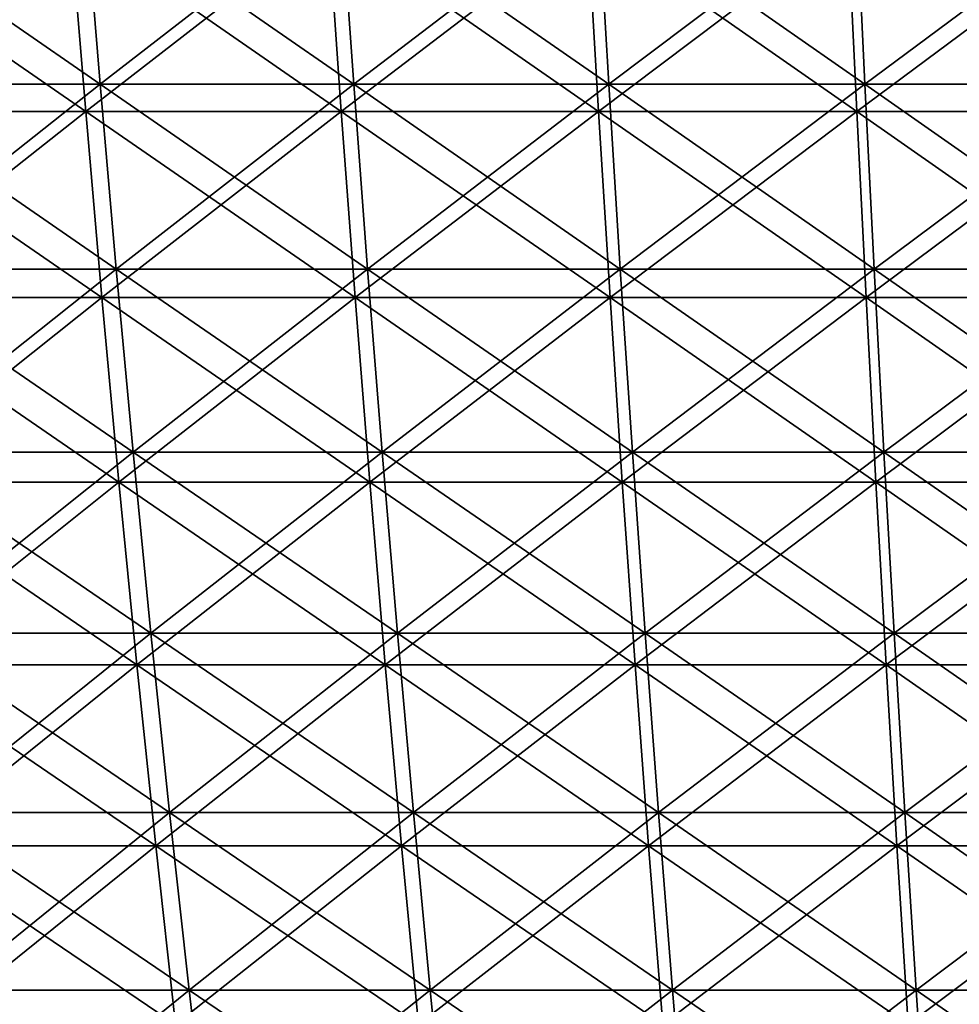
# Model space of a CAD drawing. Header units: millimetres. Extents: x -250 to 250, y -45 to 4150.
# Tile 527 of 656: x -52 to -26, y 4034 to 4061. Entities that reach past the tile are written whole.
import ezdxf

# ---------------------------------------------------------------- set-up
doc = ezdxf.new("R2010")
doc.units = ezdxf.units.MM
doc.header["$LTSCALE"] = 81.481481
for name, color, linetype in [('19', 7, 'CONTINUOUS'), ('20', 7, 'CONTINUOUS'), ('21', 7, 'CONTINUOUS'), ('22', 7, 'CONTINUOUS')]:
    doc.layers.add(name, color=color, linetype=linetype)

msp = doc.modelspace()

# ---------------------------------------------------------------- linework, layer by layer
at = {"layer": '19', "color": 7, "linetype": 'CONTINUOUS'}
for points in [[(-50.178, 4063.471, -229.118), (-56.729, 4058.312, -225.555), (-57.209, 4063.471, -227.464), (-50.178, 4063.471, -229.118)], [(-49.756, 4058.312, -227.195), (-56.729, 4058.312, -225.555), (-50.178, 4063.471, -229.118), (-49.756, 4058.312, -227.195)], [(-43.098, 4063.471, -230.554), (-49.756, 4058.312, -227.195), (-50.178, 4063.471, -229.118), (-43.098, 4063.471, -230.554)], [(-42.736, 4058.312, -228.619), (-49.756, 4058.312, -227.195), (-43.098, 4063.471, -230.554), (-42.736, 4058.312, -228.619)], [(-35.978, 4063.471, -231.772), (-42.736, 4058.312, -228.619), (-43.098, 4063.471, -230.554), (-35.978, 4063.471, -231.772)], [(-35.676, 4058.312, -229.827), (-42.736, 4058.312, -228.619), (-35.978, 4063.471, -231.772), (-35.676, 4058.312, -229.827)], [(-28.823, 4063.471, -232.77), (-35.676, 4058.312, -229.827), (-35.978, 4063.471, -231.772), (-28.823, 4063.471, -232.77)], [(-28.581, 4058.312, -230.817), (-35.676, 4058.312, -229.827), (-28.823, 4063.471, -232.77), (-28.581, 4058.312, -230.817)], [(-21.641, 4063.471, -233.548), (-28.581, 4058.312, -230.817), (-28.823, 4063.471, -232.77), (-21.641, 4063.471, -233.548)], [(-21.46, 4058.312, -231.587), (-28.581, 4058.312, -230.817), (-21.641, 4063.471, -233.548), (-21.46, 4058.312, -231.587)], [(-49.756, 4058.312, -227.195), (-56.221, 4053.197, -223.536), (-56.729, 4058.312, -225.555), (-49.756, 4058.312, -227.195)], [(-49.311, 4053.197, -225.161), (-56.221, 4053.197, -223.536), (-49.756, 4058.312, -227.195), (-49.311, 4053.197, -225.161)], [(-42.736, 4058.312, -228.619), (-49.311, 4053.197, -225.161), (-49.756, 4058.312, -227.195), (-42.736, 4058.312, -228.619)], [(-42.354, 4053.197, -226.573), (-49.311, 4053.197, -225.161), (-42.736, 4058.312, -228.619), (-42.354, 4053.197, -226.573)], [(-35.676, 4058.312, -229.827), (-42.354, 4053.197, -226.573), (-42.736, 4058.312, -228.619), (-35.676, 4058.312, -229.827)], [(-35.356, 4053.197, -227.77), (-42.354, 4053.197, -226.573), (-35.676, 4058.312, -229.827), (-35.356, 4053.197, -227.77)], [(-28.581, 4058.312, -230.817), (-35.356, 4053.197, -227.77), (-35.676, 4058.312, -229.827), (-28.581, 4058.312, -230.817)], [(-28.325, 4053.197, -228.75), (-35.356, 4053.197, -227.77), (-28.581, 4058.312, -230.817), (-28.325, 4053.197, -228.75)], [(-21.46, 4058.312, -231.587), (-28.325, 4053.197, -228.75), (-28.581, 4058.312, -230.817), (-21.46, 4058.312, -231.587)], [(-21.268, 4053.197, -229.514), (-28.325, 4053.197, -228.75), (-21.46, 4058.312, -231.587), (-21.268, 4053.197, -229.514)], [(-49.311, 4053.197, -225.161), (-55.686, 4048.129, -221.408), (-56.221, 4053.197, -223.536), (-49.311, 4053.197, -225.161)], [(-48.842, 4048.129, -223.017), (-55.686, 4048.129, -221.408), (-49.311, 4053.197, -225.161), (-48.842, 4048.129, -223.017)], [(-42.354, 4053.197, -226.573), (-48.842, 4048.129, -223.017), (-49.311, 4053.197, -225.161), (-42.354, 4053.197, -226.573)], [(-41.951, 4048.129, -224.416), (-48.842, 4048.129, -223.017), (-42.354, 4053.197, -226.573), (-41.951, 4048.129, -224.416)], [(-35.356, 4053.197, -227.77), (-41.951, 4048.129, -224.416), (-42.354, 4053.197, -226.573), (-35.356, 4053.197, -227.77)], [(-35.02, 4048.129, -225.601), (-41.951, 4048.129, -224.416), (-35.356, 4053.197, -227.77), (-35.02, 4048.129, -225.601)], [(-28.325, 4053.197, -228.75), (-35.02, 4048.129, -225.601), (-35.356, 4053.197, -227.77), (-28.325, 4053.197, -228.75)], [(-28.056, 4048.129, -226.573), (-35.02, 4048.129, -225.601), (-28.325, 4053.197, -228.75), (-28.056, 4048.129, -226.573)], [(-21.268, 4053.197, -229.514), (-28.056, 4048.129, -226.573), (-28.325, 4053.197, -228.75), (-21.268, 4053.197, -229.514)], [(-21.065, 4048.129, -227.329), (-28.056, 4048.129, -226.573), (-21.268, 4053.197, -229.514), (-21.065, 4048.129, -227.329)], [(-48.842, 4048.129, -223.017), (-55.124, 4043.111, -219.171), (-55.686, 4048.129, -221.408), (-48.842, 4048.129, -223.017)], [(-48.348, 4043.111, -220.765), (-55.124, 4043.111, -219.171), (-48.842, 4048.129, -223.017), (-48.348, 4043.111, -220.765)], [(-41.951, 4048.129, -224.416), (-48.348, 4043.111, -220.765), (-48.842, 4048.129, -223.017), (-41.951, 4048.129, -224.416)], [(-41.527, 4043.111, -222.149), (-48.348, 4043.111, -220.765), (-41.951, 4048.129, -224.416), (-41.527, 4043.111, -222.149)], [(-35.02, 4048.129, -225.601), (-41.527, 4043.111, -222.149), (-41.951, 4048.129, -224.416), (-35.02, 4048.129, -225.601)], [(-34.666, 4043.111, -223.323), (-41.527, 4043.111, -222.149), (-35.02, 4048.129, -225.601), (-34.666, 4043.111, -223.323)], [(-28.056, 4048.129, -226.573), (-34.666, 4043.111, -223.323), (-35.02, 4048.129, -225.601), (-28.056, 4048.129, -226.573)], [(-27.772, 4043.111, -224.284), (-34.666, 4043.111, -223.323), (-28.056, 4048.129, -226.573), (-27.772, 4043.111, -224.284)], [(-21.065, 4048.129, -227.329), (-27.772, 4043.111, -224.284), (-28.056, 4048.129, -226.573), (-21.065, 4048.129, -227.329)], [(-20.852, 4043.111, -225.033), (-27.772, 4043.111, -224.284), (-21.065, 4048.129, -227.329), (-20.852, 4043.111, -225.033)], [(-48.348, 4043.111, -220.765), (-54.534, 4038.145, -216.828), (-55.124, 4043.111, -219.171), (-48.348, 4043.111, -220.765)], [(-47.831, 4038.145, -218.405), (-54.534, 4038.145, -216.828), (-48.348, 4043.111, -220.765), (-47.831, 4038.145, -218.405)], [(-41.527, 4043.111, -222.149), (-47.831, 4038.145, -218.405), (-48.348, 4043.111, -220.765), (-41.527, 4043.111, -222.149)], [(-41.083, 4038.145, -219.774), (-47.831, 4038.145, -218.405), (-41.527, 4043.111, -222.149), (-41.083, 4038.145, -219.774)], [(-34.666, 4043.111, -223.323), (-41.083, 4038.145, -219.774), (-41.527, 4043.111, -222.149), (-34.666, 4043.111, -223.323)], [(-34.295, 4038.145, -220.935), (-41.083, 4038.145, -219.774), (-34.666, 4043.111, -223.323), (-34.295, 4038.145, -220.935)], [(-27.772, 4043.111, -224.284), (-34.295, 4038.145, -220.935), (-34.666, 4043.111, -223.323), (-27.772, 4043.111, -224.284)], [(-27.475, 4038.145, -221.886), (-34.295, 4038.145, -220.935), (-27.772, 4043.111, -224.284), (-27.475, 4038.145, -221.886)], [(-20.852, 4043.111, -225.033), (-27.475, 4038.145, -221.886), (-27.772, 4043.111, -224.284), (-20.852, 4043.111, -225.033)], [(-20.629, 4038.145, -222.627), (-27.475, 4038.145, -221.886), (-20.852, 4043.111, -225.033), (-20.629, 4038.145, -222.627)], [(-47.831, 4038.145, -218.405), (-53.918, 4033.233, -214.379), (-54.534, 4038.145, -216.828), (-47.831, 4038.145, -218.405)], [(-47.291, 4033.233, -215.938), (-53.918, 4033.233, -214.379), (-47.831, 4038.145, -218.405), (-47.291, 4033.233, -215.938)], [(-41.083, 4038.145, -219.774), (-47.291, 4033.233, -215.938), (-47.831, 4038.145, -218.405), (-41.083, 4038.145, -219.774)], [(-40.619, 4033.233, -217.292), (-47.291, 4033.233, -215.938), (-41.083, 4038.145, -219.774), (-40.619, 4033.233, -217.292)], [(-34.295, 4038.145, -220.935), (-40.619, 4033.233, -217.292), (-41.083, 4038.145, -219.774), (-34.295, 4038.145, -220.935)], [(-33.908, 4033.233, -218.439), (-40.619, 4033.233, -217.292), (-34.295, 4038.145, -220.935), (-33.908, 4033.233, -218.439)], [(-27.475, 4038.145, -221.886), (-33.908, 4033.233, -218.439), (-34.295, 4038.145, -220.935), (-27.475, 4038.145, -221.886)], [(-27.165, 4033.233, -219.38), (-33.908, 4033.233, -218.439), (-27.475, 4038.145, -221.886), (-27.165, 4033.233, -219.38)], [(-20.629, 4038.145, -222.627), (-27.165, 4033.233, -219.38), (-27.475, 4038.145, -221.886), (-20.629, 4038.145, -222.627)], [(-20.396, 4033.233, -220.113), (-27.165, 4033.233, -219.38), (-20.629, 4038.145, -222.627), (-20.396, 4033.233, -220.113)]]:
    msp.add_3dface(points, dxfattribs=at)
at = {"layer": '20', "color": 7, "linetype": 'CONTINUOUS'}
for points in [[(-56.729, 4058.312, 225.555), (-49.756, 4058.312, 227.195), (-57.209, 4063.471, 227.464), (-56.729, 4058.312, 225.555)], [(-57.209, 4063.471, 227.464), (-49.756, 4058.312, 227.195), (-50.178, 4063.471, 229.118), (-57.209, 4063.471, 227.464)], [(-49.756, 4058.312, 227.195), (-42.736, 4058.312, 228.619), (-50.178, 4063.471, 229.118), (-49.756, 4058.312, 227.195)], [(-50.178, 4063.471, 229.118), (-42.736, 4058.312, 228.619), (-43.098, 4063.471, 230.554), (-50.178, 4063.471, 229.118)], [(-42.736, 4058.312, 228.619), (-35.676, 4058.312, 229.827), (-43.098, 4063.471, 230.554), (-42.736, 4058.312, 228.619)], [(-43.098, 4063.471, 230.554), (-35.676, 4058.312, 229.827), (-35.978, 4063.471, 231.772), (-43.098, 4063.471, 230.554)], [(-35.676, 4058.312, 229.827), (-28.581, 4058.312, 230.817), (-35.978, 4063.471, 231.772), (-35.676, 4058.312, 229.827)], [(-35.978, 4063.471, 231.772), (-28.581, 4058.312, 230.817), (-28.823, 4063.471, 232.77), (-35.978, 4063.471, 231.772)], [(-28.581, 4058.312, 230.817), (-21.46, 4058.312, 231.587), (-28.823, 4063.471, 232.77), (-28.581, 4058.312, 230.817)], [(-28.823, 4063.471, 232.77), (-21.46, 4058.312, 231.587), (-21.641, 4063.471, 233.548), (-28.823, 4063.471, 232.77)], [(-56.221, 4053.197, 223.536), (-49.311, 4053.197, 225.161), (-56.729, 4058.312, 225.555), (-56.221, 4053.197, 223.536)], [(-56.729, 4058.312, 225.555), (-49.311, 4053.197, 225.161), (-49.756, 4058.312, 227.195), (-56.729, 4058.312, 225.555)], [(-49.311, 4053.197, 225.161), (-42.354, 4053.197, 226.573), (-49.756, 4058.312, 227.195), (-49.311, 4053.197, 225.161)], [(-49.756, 4058.312, 227.195), (-42.354, 4053.197, 226.573), (-42.736, 4058.312, 228.619), (-49.756, 4058.312, 227.195)], [(-42.354, 4053.197, 226.573), (-35.356, 4053.197, 227.77), (-42.736, 4058.312, 228.619), (-42.354, 4053.197, 226.573)], [(-42.736, 4058.312, 228.619), (-35.356, 4053.197, 227.77), (-35.676, 4058.312, 229.827), (-42.736, 4058.312, 228.619)], [(-35.356, 4053.197, 227.77), (-28.325, 4053.197, 228.75), (-35.676, 4058.312, 229.827), (-35.356, 4053.197, 227.77)], [(-35.676, 4058.312, 229.827), (-28.325, 4053.197, 228.75), (-28.581, 4058.312, 230.817), (-35.676, 4058.312, 229.827)], [(-28.325, 4053.197, 228.75), (-21.268, 4053.197, 229.514), (-28.581, 4058.312, 230.817), (-28.325, 4053.197, 228.75)], [(-28.581, 4058.312, 230.817), (-21.268, 4053.197, 229.514), (-21.46, 4058.312, 231.587), (-28.581, 4058.312, 230.817)], [(-55.686, 4048.129, 221.408), (-48.842, 4048.129, 223.017), (-56.221, 4053.197, 223.536), (-55.686, 4048.129, 221.408)], [(-56.221, 4053.197, 223.536), (-48.842, 4048.129, 223.017), (-49.311, 4053.197, 225.161), (-56.221, 4053.197, 223.536)], [(-48.842, 4048.129, 223.017), (-41.951, 4048.129, 224.416), (-49.311, 4053.197, 225.161), (-48.842, 4048.129, 223.017)], [(-49.311, 4053.197, 225.161), (-41.951, 4048.129, 224.416), (-42.354, 4053.197, 226.573), (-49.311, 4053.197, 225.161)], [(-41.951, 4048.129, 224.416), (-35.02, 4048.129, 225.601), (-42.354, 4053.197, 226.573), (-41.951, 4048.129, 224.416)], [(-42.354, 4053.197, 226.573), (-35.02, 4048.129, 225.601), (-35.356, 4053.197, 227.77), (-42.354, 4053.197, 226.573)], [(-35.02, 4048.129, 225.601), (-28.056, 4048.129, 226.573), (-35.356, 4053.197, 227.77), (-35.02, 4048.129, 225.601)], [(-35.356, 4053.197, 227.77), (-28.056, 4048.129, 226.573), (-28.325, 4053.197, 228.75), (-35.356, 4053.197, 227.77)], [(-28.056, 4048.129, 226.573), (-21.065, 4048.129, 227.329), (-28.325, 4053.197, 228.75), (-28.056, 4048.129, 226.573)], [(-28.325, 4053.197, 228.75), (-21.065, 4048.129, 227.329), (-21.268, 4053.197, 229.514), (-28.325, 4053.197, 228.75)], [(-55.124, 4043.111, 219.171), (-48.348, 4043.111, 220.765), (-55.686, 4048.129, 221.408), (-55.124, 4043.111, 219.171)], [(-55.686, 4048.129, 221.408), (-48.348, 4043.111, 220.765), (-48.842, 4048.129, 223.017), (-55.686, 4048.129, 221.408)], [(-48.348, 4043.111, 220.765), (-41.527, 4043.111, 222.149), (-48.842, 4048.129, 223.017), (-48.348, 4043.111, 220.765)], [(-48.842, 4048.129, 223.017), (-41.527, 4043.111, 222.149), (-41.951, 4048.129, 224.416), (-48.842, 4048.129, 223.017)], [(-41.527, 4043.111, 222.149), (-34.666, 4043.111, 223.323), (-41.951, 4048.129, 224.416), (-41.527, 4043.111, 222.149)], [(-41.951, 4048.129, 224.416), (-34.666, 4043.111, 223.323), (-35.02, 4048.129, 225.601), (-41.951, 4048.129, 224.416)], [(-34.666, 4043.111, 223.323), (-27.772, 4043.111, 224.284), (-35.02, 4048.129, 225.601), (-34.666, 4043.111, 223.323)], [(-35.02, 4048.129, 225.601), (-27.772, 4043.111, 224.284), (-28.056, 4048.129, 226.573), (-35.02, 4048.129, 225.601)], [(-27.772, 4043.111, 224.284), (-20.852, 4043.111, 225.033), (-28.056, 4048.129, 226.573), (-27.772, 4043.111, 224.284)], [(-28.056, 4048.129, 226.573), (-20.852, 4043.111, 225.033), (-21.065, 4048.129, 227.329), (-28.056, 4048.129, 226.573)], [(-54.534, 4038.145, 216.828), (-47.831, 4038.145, 218.405), (-55.124, 4043.111, 219.171), (-54.534, 4038.145, 216.828)], [(-55.124, 4043.111, 219.171), (-47.831, 4038.145, 218.405), (-48.348, 4043.111, 220.765), (-55.124, 4043.111, 219.171)], [(-47.831, 4038.145, 218.405), (-41.083, 4038.145, 219.774), (-48.348, 4043.111, 220.765), (-47.831, 4038.145, 218.405)], [(-48.348, 4043.111, 220.765), (-41.083, 4038.145, 219.774), (-41.527, 4043.111, 222.149), (-48.348, 4043.111, 220.765)], [(-41.083, 4038.145, 219.774), (-34.295, 4038.145, 220.935), (-41.527, 4043.111, 222.149), (-41.083, 4038.145, 219.774)], [(-41.527, 4043.111, 222.149), (-34.295, 4038.145, 220.935), (-34.666, 4043.111, 223.323), (-41.527, 4043.111, 222.149)], [(-34.295, 4038.145, 220.935), (-27.475, 4038.145, 221.886), (-34.666, 4043.111, 223.323), (-34.295, 4038.145, 220.935)], [(-34.666, 4043.111, 223.323), (-27.475, 4038.145, 221.886), (-27.772, 4043.111, 224.284), (-34.666, 4043.111, 223.323)], [(-27.475, 4038.145, 221.886), (-20.629, 4038.145, 222.627), (-27.772, 4043.111, 224.284), (-27.475, 4038.145, 221.886)], [(-27.772, 4043.111, 224.284), (-20.629, 4038.145, 222.627), (-20.852, 4043.111, 225.033), (-27.772, 4043.111, 224.284)], [(-53.918, 4033.233, 214.379), (-47.291, 4033.233, 215.938), (-54.534, 4038.145, 216.828), (-53.918, 4033.233, 214.379)], [(-54.534, 4038.145, 216.828), (-47.291, 4033.233, 215.938), (-47.831, 4038.145, 218.405), (-54.534, 4038.145, 216.828)], [(-47.291, 4033.233, 215.938), (-40.619, 4033.233, 217.292), (-47.831, 4038.145, 218.405), (-47.291, 4033.233, 215.938)], [(-47.831, 4038.145, 218.405), (-40.619, 4033.233, 217.292), (-41.083, 4038.145, 219.774), (-47.831, 4038.145, 218.405)], [(-40.619, 4033.233, 217.292), (-33.908, 4033.233, 218.439), (-41.083, 4038.145, 219.774), (-40.619, 4033.233, 217.292)], [(-41.083, 4038.145, 219.774), (-33.908, 4033.233, 218.439), (-34.295, 4038.145, 220.935), (-41.083, 4038.145, 219.774)], [(-33.908, 4033.233, 218.439), (-27.165, 4033.233, 219.38), (-34.295, 4038.145, 220.935), (-33.908, 4033.233, 218.439)], [(-34.295, 4038.145, 220.935), (-27.165, 4033.233, 219.38), (-27.475, 4038.145, 221.886), (-34.295, 4038.145, 220.935)], [(-27.165, 4033.233, 219.38), (-20.396, 4033.233, 220.113), (-27.475, 4038.145, 221.886), (-27.165, 4033.233, 219.38)], [(-27.475, 4038.145, 221.886), (-20.396, 4033.233, 220.113), (-20.629, 4038.145, 222.627), (-27.475, 4038.145, 221.886)]]:
    msp.add_3dface(points, dxfattribs=at)
at = {"layer": '21', "color": 7, "linetype": 'CONTINUOUS'}
for points in [[(-49.777, 4064.175, 227.289), (-56.277, 4059.057, 223.755), (-56.753, 4064.175, 225.648), (-49.777, 4064.175, 227.289)], [(-49.359, 4059.057, 225.382), (-56.277, 4059.057, 223.755), (-49.777, 4064.175, 227.289), (-49.359, 4059.057, 225.382)], [(-42.754, 4064.175, 228.714), (-49.359, 4059.057, 225.382), (-49.777, 4064.175, 227.289), (-42.754, 4064.175, 228.714)], [(-42.395, 4059.057, 226.795), (-49.359, 4059.057, 225.382), (-42.754, 4064.175, 228.714), (-42.395, 4059.057, 226.795)], [(-35.691, 4064.175, 229.922), (-42.395, 4059.057, 226.795), (-42.754, 4064.175, 228.714), (-35.691, 4064.175, 229.922)], [(-35.391, 4059.057, 227.993), (-42.395, 4059.057, 226.795), (-35.691, 4064.175, 229.922), (-35.391, 4059.057, 227.993)], [(-28.593, 4064.175, 230.912), (-35.391, 4059.057, 227.993), (-35.691, 4064.175, 229.922), (-28.593, 4064.175, 230.912)], [(-28.353, 4059.057, 228.975), (-35.391, 4059.057, 227.993), (-28.593, 4064.175, 230.912), (-28.353, 4059.057, 228.975)], [(-21.469, 4064.175, 231.683), (-28.353, 4059.057, 228.975), (-28.593, 4064.175, 230.912), (-21.469, 4064.175, 231.683)], [(-21.288, 4059.057, 229.739), (-28.353, 4059.057, 228.975), (-21.469, 4064.175, 231.683), (-21.288, 4059.057, 229.739)], [(-49.359, 4059.057, 225.382), (-55.773, 4053.983, 221.752), (-56.277, 4059.057, 223.755), (-49.359, 4059.057, 225.382)], [(-48.918, 4053.983, 223.365), (-55.773, 4053.983, 221.752), (-49.359, 4059.057, 225.382), (-48.918, 4053.983, 223.365)], [(-42.395, 4059.057, 226.795), (-48.918, 4053.983, 223.365), (-49.359, 4059.057, 225.382), (-42.395, 4059.057, 226.795)], [(-42.016, 4053.983, 224.765), (-48.918, 4053.983, 223.365), (-42.395, 4059.057, 226.795), (-42.016, 4053.983, 224.765)], [(-35.391, 4059.057, 227.993), (-42.016, 4053.983, 224.765), (-42.395, 4059.057, 226.795), (-35.391, 4059.057, 227.993)], [(-35.074, 4053.983, 225.953), (-42.016, 4053.983, 224.765), (-35.391, 4059.057, 227.993), (-35.074, 4053.983, 225.953)], [(-28.353, 4059.057, 228.975), (-35.074, 4053.983, 225.953), (-35.391, 4059.057, 227.993), (-28.353, 4059.057, 228.975)], [(-28.099, 4053.983, 226.926), (-35.074, 4053.983, 225.953), (-28.353, 4059.057, 228.975), (-28.099, 4053.983, 226.926)], [(-21.288, 4059.057, 229.739), (-28.099, 4053.983, 226.926), (-28.353, 4059.057, 228.975), (-21.288, 4059.057, 229.739)], [(-21.098, 4053.983, 227.683), (-28.099, 4053.983, 226.926), (-21.288, 4059.057, 229.739), (-21.098, 4053.983, 227.683)], [(-48.918, 4053.983, 223.365), (-55.242, 4048.957, 219.642), (-55.773, 4053.983, 221.752), (-48.918, 4053.983, 223.365)], [(-48.452, 4048.957, 221.239), (-55.242, 4048.957, 219.642), (-48.918, 4053.983, 223.365), (-48.452, 4048.957, 221.239)], [(-42.016, 4053.983, 224.765), (-48.452, 4048.957, 221.239), (-48.918, 4053.983, 223.365), (-42.016, 4053.983, 224.765)], [(-41.616, 4048.957, 222.626), (-48.452, 4048.957, 221.239), (-42.016, 4053.983, 224.765), (-41.616, 4048.957, 222.626)], [(-35.074, 4053.983, 225.953), (-41.616, 4048.957, 222.626), (-42.016, 4053.983, 224.765), (-35.074, 4053.983, 225.953)], [(-34.74, 4048.957, 223.802), (-41.616, 4048.957, 222.626), (-35.074, 4053.983, 225.953), (-34.74, 4048.957, 223.802)], [(-28.099, 4053.983, 226.926), (-34.74, 4048.957, 223.802), (-35.074, 4053.983, 225.953), (-28.099, 4053.983, 226.926)], [(-27.832, 4048.957, 224.766), (-34.74, 4048.957, 223.802), (-28.099, 4053.983, 226.926), (-27.832, 4048.957, 224.766)], [(-21.098, 4053.983, 227.683), (-27.832, 4048.957, 224.766), (-28.099, 4053.983, 226.926), (-21.098, 4053.983, 227.683)], [(-20.897, 4048.957, 225.516), (-27.832, 4048.957, 224.766), (-21.098, 4053.983, 227.683), (-20.897, 4048.957, 225.516)], [(-48.452, 4048.957, 221.239), (-54.684, 4043.979, 217.424), (-55.242, 4048.957, 219.642), (-48.452, 4048.957, 221.239)], [(-47.963, 4043.979, 219.005), (-54.684, 4043.979, 217.424), (-48.452, 4048.957, 221.239), (-47.963, 4043.979, 219.005)], [(-41.616, 4048.957, 222.626), (-47.963, 4043.979, 219.005), (-48.452, 4048.957, 221.239), (-41.616, 4048.957, 222.626)], [(-41.196, 4043.979, 220.378), (-47.963, 4043.979, 219.005), (-41.616, 4048.957, 222.626), (-41.196, 4043.979, 220.378)], [(-34.74, 4048.957, 223.802), (-41.196, 4043.979, 220.378), (-41.616, 4048.957, 222.626), (-34.74, 4048.957, 223.802)], [(-34.39, 4043.979, 221.542), (-41.196, 4043.979, 220.378), (-34.74, 4048.957, 223.802), (-34.39, 4043.979, 221.542)], [(-27.832, 4048.957, 224.766), (-34.39, 4043.979, 221.542), (-34.74, 4048.957, 223.802), (-27.832, 4048.957, 224.766)], [(-27.551, 4043.979, 222.496), (-34.39, 4043.979, 221.542), (-27.832, 4048.957, 224.766), (-27.551, 4043.979, 222.496)], [(-20.897, 4048.957, 225.516), (-27.551, 4043.979, 222.496), (-27.832, 4048.957, 224.766), (-20.897, 4048.957, 225.516)], [(-20.686, 4043.979, 223.239), (-27.551, 4043.979, 222.496), (-20.897, 4048.957, 225.516), (-20.686, 4043.979, 223.239)], [(-47.963, 4043.979, 219.005), (-54.1, 4039.054, 215.1), (-54.684, 4043.979, 217.424), (-47.963, 4043.979, 219.005)], [(-47.45, 4039.054, 216.664), (-54.1, 4039.054, 215.1), (-47.963, 4043.979, 219.005), (-47.45, 4039.054, 216.664)], [(-41.196, 4043.979, 220.378), (-47.45, 4039.054, 216.664), (-47.963, 4043.979, 219.005), (-41.196, 4043.979, 220.378)], [(-40.755, 4039.054, 218.023), (-47.45, 4039.054, 216.664), (-41.196, 4043.979, 220.378), (-40.755, 4039.054, 218.023)], [(-34.39, 4043.979, 221.542), (-40.755, 4039.054, 218.023), (-41.196, 4043.979, 220.378), (-34.39, 4043.979, 221.542)], [(-34.022, 4039.054, 219.174), (-40.755, 4039.054, 218.023), (-34.39, 4043.979, 221.542), (-34.022, 4039.054, 219.174)], [(-27.551, 4043.979, 222.496), (-34.022, 4039.054, 219.174), (-34.39, 4043.979, 221.542), (-27.551, 4043.979, 222.496)], [(-27.257, 4039.054, 220.118), (-34.022, 4039.054, 219.174), (-27.551, 4043.979, 222.496), (-27.257, 4039.054, 220.118)], [(-20.686, 4043.979, 223.239), (-27.257, 4039.054, 220.118), (-27.551, 4043.979, 222.496), (-20.686, 4043.979, 223.239)], [(-20.465, 4039.054, 220.853), (-27.257, 4039.054, 220.118), (-20.686, 4043.979, 223.239), (-20.465, 4039.054, 220.853)], [(-47.45, 4039.054, 216.664), (-53.489, 4034.182, 212.671), (-54.1, 4039.054, 215.1), (-47.45, 4039.054, 216.664)], [(-46.914, 4034.182, 214.218), (-53.489, 4034.182, 212.671), (-47.45, 4039.054, 216.664), (-46.914, 4034.182, 214.218)], [(-40.755, 4039.054, 218.023), (-46.914, 4034.182, 214.218), (-47.45, 4039.054, 216.664), (-40.755, 4039.054, 218.023)], [(-40.295, 4034.182, 215.561), (-46.914, 4034.182, 214.218), (-40.755, 4039.054, 218.023), (-40.295, 4034.182, 215.561)], [(-34.022, 4039.054, 219.174), (-40.295, 4034.182, 215.561), (-40.755, 4039.054, 218.023), (-34.022, 4039.054, 219.174)], [(-33.638, 4034.182, 216.7), (-40.295, 4034.182, 215.561), (-34.022, 4039.054, 219.174), (-33.638, 4034.182, 216.7)], [(-27.257, 4039.054, 220.118), (-33.638, 4034.182, 216.7), (-34.022, 4039.054, 219.174), (-27.257, 4039.054, 220.118)], [(-26.949, 4034.182, 217.633), (-33.638, 4034.182, 216.7), (-27.257, 4039.054, 220.118), (-26.949, 4034.182, 217.633)], [(-20.465, 4039.054, 220.853), (-26.949, 4034.182, 217.633), (-27.257, 4039.054, 220.118), (-20.465, 4039.054, 220.853)], [(-20.234, 4034.182, 218.359), (-26.949, 4034.182, 217.633), (-20.465, 4039.054, 220.853), (-20.234, 4034.182, 218.359)], [(-46.914, 4034.182, 214.218), (-52.852, 4029.367, 210.139), (-53.489, 4034.182, 212.671), (-46.914, 4034.182, 214.218)], [(-46.356, 4029.367, 211.667), (-52.852, 4029.367, 210.139), (-46.914, 4034.182, 214.218), (-46.356, 4029.367, 211.667)], [(-40.295, 4034.182, 215.561), (-46.356, 4029.367, 211.667), (-46.914, 4034.182, 214.218), (-40.295, 4034.182, 215.561)], [(-39.815, 4029.367, 212.994), (-46.356, 4029.367, 211.667), (-40.295, 4034.182, 215.561), (-39.815, 4029.367, 212.994)], [(-33.638, 4034.182, 216.7), (-39.815, 4029.367, 212.994), (-40.295, 4034.182, 215.561), (-33.638, 4034.182, 216.7)], [(-33.237, 4029.367, 214.119), (-39.815, 4029.367, 212.994), (-33.638, 4034.182, 216.7), (-33.237, 4029.367, 214.119)], [(-26.949, 4034.182, 217.633), (-33.237, 4029.367, 214.119), (-33.638, 4034.182, 216.7), (-26.949, 4034.182, 217.633)], [(-26.628, 4029.367, 215.041), (-33.237, 4029.367, 214.119), (-26.949, 4034.182, 217.633), (-26.628, 4029.367, 215.041)], [(-20.234, 4034.182, 218.359), (-26.628, 4029.367, 215.041), (-26.949, 4034.182, 217.633), (-20.234, 4034.182, 218.359)], [(-19.993, 4029.367, 215.759), (-26.628, 4029.367, 215.041), (-20.234, 4034.182, 218.359), (-19.993, 4029.367, 215.759)]]:
    msp.add_3dface(points, dxfattribs=at)
at = {"layer": '22', "color": 7, "linetype": 'CONTINUOUS'}
for points in [[(-56.277, 4059.057, -223.755), (-49.359, 4059.057, -225.382), (-56.753, 4064.175, -225.648), (-56.277, 4059.057, -223.755)], [(-56.753, 4064.175, -225.648), (-49.359, 4059.057, -225.382), (-49.777, 4064.175, -227.289), (-56.753, 4064.175, -225.648)], [(-49.359, 4059.057, -225.382), (-42.395, 4059.057, -226.795), (-49.777, 4064.175, -227.289), (-49.359, 4059.057, -225.382)], [(-49.777, 4064.175, -227.289), (-42.395, 4059.057, -226.795), (-42.754, 4064.175, -228.714), (-49.777, 4064.175, -227.289)], [(-42.395, 4059.057, -226.795), (-35.391, 4059.057, -227.993), (-42.754, 4064.175, -228.714), (-42.395, 4059.057, -226.795)], [(-42.754, 4064.175, -228.714), (-35.391, 4059.057, -227.993), (-35.691, 4064.175, -229.922), (-42.754, 4064.175, -228.714)], [(-35.391, 4059.057, -227.993), (-28.353, 4059.057, -228.975), (-35.691, 4064.175, -229.922), (-35.391, 4059.057, -227.993)], [(-35.691, 4064.175, -229.922), (-28.353, 4059.057, -228.975), (-28.593, 4064.175, -230.912), (-35.691, 4064.175, -229.922)], [(-28.353, 4059.057, -228.975), (-21.288, 4059.057, -229.739), (-28.593, 4064.175, -230.912), (-28.353, 4059.057, -228.975)], [(-28.593, 4064.175, -230.912), (-21.288, 4059.057, -229.739), (-21.469, 4064.175, -231.683), (-28.593, 4064.175, -230.912)], [(-55.773, 4053.983, -221.752), (-48.918, 4053.983, -223.365), (-56.277, 4059.057, -223.755), (-55.773, 4053.983, -221.752)], [(-56.277, 4059.057, -223.755), (-48.918, 4053.983, -223.365), (-49.359, 4059.057, -225.382), (-56.277, 4059.057, -223.755)], [(-48.918, 4053.983, -223.365), (-42.016, 4053.983, -224.765), (-49.359, 4059.057, -225.382), (-48.918, 4053.983, -223.365)], [(-49.359, 4059.057, -225.382), (-42.016, 4053.983, -224.765), (-42.395, 4059.057, -226.795), (-49.359, 4059.057, -225.382)], [(-42.016, 4053.983, -224.765), (-35.074, 4053.983, -225.953), (-42.395, 4059.057, -226.795), (-42.016, 4053.983, -224.765)], [(-42.395, 4059.057, -226.795), (-35.074, 4053.983, -225.953), (-35.391, 4059.057, -227.993), (-42.395, 4059.057, -226.795)], [(-35.074, 4053.983, -225.953), (-28.099, 4053.983, -226.926), (-35.391, 4059.057, -227.993), (-35.074, 4053.983, -225.953)], [(-35.391, 4059.057, -227.993), (-28.099, 4053.983, -226.926), (-28.353, 4059.057, -228.975), (-35.391, 4059.057, -227.993)], [(-28.099, 4053.983, -226.926), (-21.098, 4053.983, -227.683), (-28.353, 4059.057, -228.975), (-28.099, 4053.983, -226.926)], [(-28.353, 4059.057, -228.975), (-21.098, 4053.983, -227.683), (-21.288, 4059.057, -229.739), (-28.353, 4059.057, -228.975)], [(-55.242, 4048.957, -219.642), (-48.452, 4048.957, -221.239), (-55.773, 4053.983, -221.752), (-55.242, 4048.957, -219.642)], [(-55.773, 4053.983, -221.752), (-48.452, 4048.957, -221.239), (-48.918, 4053.983, -223.365), (-55.773, 4053.983, -221.752)], [(-48.452, 4048.957, -221.239), (-41.616, 4048.957, -222.626), (-48.918, 4053.983, -223.365), (-48.452, 4048.957, -221.239)], [(-48.918, 4053.983, -223.365), (-41.616, 4048.957, -222.626), (-42.016, 4053.983, -224.765), (-48.918, 4053.983, -223.365)], [(-41.616, 4048.957, -222.626), (-34.74, 4048.957, -223.802), (-42.016, 4053.983, -224.765), (-41.616, 4048.957, -222.626)], [(-42.016, 4053.983, -224.765), (-34.74, 4048.957, -223.802), (-35.074, 4053.983, -225.953), (-42.016, 4053.983, -224.765)], [(-34.74, 4048.957, -223.802), (-27.832, 4048.957, -224.766), (-35.074, 4053.983, -225.953), (-34.74, 4048.957, -223.802)], [(-35.074, 4053.983, -225.953), (-27.832, 4048.957, -224.766), (-28.099, 4053.983, -226.926), (-35.074, 4053.983, -225.953)], [(-27.832, 4048.957, -224.766), (-20.897, 4048.957, -225.516), (-28.099, 4053.983, -226.926), (-27.832, 4048.957, -224.766)], [(-28.099, 4053.983, -226.926), (-20.897, 4048.957, -225.516), (-21.098, 4053.983, -227.683), (-28.099, 4053.983, -226.926)], [(-54.684, 4043.979, -217.424), (-47.963, 4043.979, -219.005), (-55.242, 4048.957, -219.642), (-54.684, 4043.979, -217.424)], [(-55.242, 4048.957, -219.642), (-47.963, 4043.979, -219.005), (-48.452, 4048.957, -221.239), (-55.242, 4048.957, -219.642)], [(-47.963, 4043.979, -219.005), (-41.196, 4043.979, -220.378), (-48.452, 4048.957, -221.239), (-47.963, 4043.979, -219.005)], [(-48.452, 4048.957, -221.239), (-41.196, 4043.979, -220.378), (-41.616, 4048.957, -222.626), (-48.452, 4048.957, -221.239)], [(-41.196, 4043.979, -220.378), (-34.39, 4043.979, -221.542), (-41.616, 4048.957, -222.626), (-41.196, 4043.979, -220.378)], [(-41.616, 4048.957, -222.626), (-34.39, 4043.979, -221.542), (-34.74, 4048.957, -223.802), (-41.616, 4048.957, -222.626)], [(-34.39, 4043.979, -221.542), (-27.551, 4043.979, -222.496), (-34.74, 4048.957, -223.802), (-34.39, 4043.979, -221.542)], [(-34.74, 4048.957, -223.802), (-27.551, 4043.979, -222.496), (-27.832, 4048.957, -224.766), (-34.74, 4048.957, -223.802)], [(-27.551, 4043.979, -222.496), (-20.686, 4043.979, -223.239), (-27.832, 4048.957, -224.766), (-27.551, 4043.979, -222.496)], [(-27.832, 4048.957, -224.766), (-20.686, 4043.979, -223.239), (-20.897, 4048.957, -225.516), (-27.832, 4048.957, -224.766)], [(-54.1, 4039.054, -215.1), (-47.45, 4039.054, -216.664), (-54.684, 4043.979, -217.424), (-54.1, 4039.054, -215.1)], [(-54.684, 4043.979, -217.424), (-47.45, 4039.054, -216.664), (-47.963, 4043.979, -219.005), (-54.684, 4043.979, -217.424)], [(-47.45, 4039.054, -216.664), (-40.755, 4039.054, -218.023), (-47.963, 4043.979, -219.005), (-47.45, 4039.054, -216.664)], [(-47.963, 4043.979, -219.005), (-40.755, 4039.054, -218.023), (-41.196, 4043.979, -220.378), (-47.963, 4043.979, -219.005)], [(-40.755, 4039.054, -218.023), (-34.022, 4039.054, -219.174), (-41.196, 4043.979, -220.378), (-40.755, 4039.054, -218.023)], [(-41.196, 4043.979, -220.378), (-34.022, 4039.054, -219.174), (-34.39, 4043.979, -221.542), (-41.196, 4043.979, -220.378)], [(-34.022, 4039.054, -219.174), (-27.257, 4039.054, -220.118), (-34.39, 4043.979, -221.542), (-34.022, 4039.054, -219.174)], [(-34.39, 4043.979, -221.542), (-27.257, 4039.054, -220.118), (-27.551, 4043.979, -222.496), (-34.39, 4043.979, -221.542)], [(-27.257, 4039.054, -220.118), (-20.465, 4039.054, -220.853), (-27.551, 4043.979, -222.496), (-27.257, 4039.054, -220.118)], [(-27.551, 4043.979, -222.496), (-20.465, 4039.054, -220.853), (-20.686, 4043.979, -223.239), (-27.551, 4043.979, -222.496)], [(-53.489, 4034.182, -212.671), (-46.914, 4034.182, -214.218), (-54.1, 4039.054, -215.1), (-53.489, 4034.182, -212.671)], [(-54.1, 4039.054, -215.1), (-46.914, 4034.182, -214.218), (-47.45, 4039.054, -216.664), (-54.1, 4039.054, -215.1)], [(-46.914, 4034.182, -214.218), (-40.295, 4034.182, -215.561), (-47.45, 4039.054, -216.664), (-46.914, 4034.182, -214.218)], [(-47.45, 4039.054, -216.664), (-40.295, 4034.182, -215.561), (-40.755, 4039.054, -218.023), (-47.45, 4039.054, -216.664)], [(-40.295, 4034.182, -215.561), (-33.638, 4034.182, -216.7), (-40.755, 4039.054, -218.023), (-40.295, 4034.182, -215.561)], [(-40.755, 4039.054, -218.023), (-33.638, 4034.182, -216.7), (-34.022, 4039.054, -219.174), (-40.755, 4039.054, -218.023)], [(-33.638, 4034.182, -216.7), (-26.949, 4034.182, -217.633), (-34.022, 4039.054, -219.174), (-33.638, 4034.182, -216.7)], [(-34.022, 4039.054, -219.174), (-26.949, 4034.182, -217.633), (-27.257, 4039.054, -220.118), (-34.022, 4039.054, -219.174)], [(-26.949, 4034.182, -217.633), (-20.234, 4034.182, -218.359), (-27.257, 4039.054, -220.118), (-26.949, 4034.182, -217.633)], [(-27.257, 4039.054, -220.118), (-20.234, 4034.182, -218.359), (-20.465, 4039.054, -220.853), (-27.257, 4039.054, -220.118)], [(-52.852, 4029.367, -210.139), (-46.356, 4029.367, -211.667), (-53.489, 4034.182, -212.671), (-52.852, 4029.367, -210.139)], [(-53.489, 4034.182, -212.671), (-46.356, 4029.367, -211.667), (-46.914, 4034.182, -214.218), (-53.489, 4034.182, -212.671)], [(-46.356, 4029.367, -211.667), (-39.815, 4029.367, -212.994), (-46.914, 4034.182, -214.218), (-46.356, 4029.367, -211.667)], [(-46.914, 4034.182, -214.218), (-39.815, 4029.367, -212.994), (-40.295, 4034.182, -215.561), (-46.914, 4034.182, -214.218)], [(-39.815, 4029.367, -212.994), (-33.237, 4029.367, -214.119), (-40.295, 4034.182, -215.561), (-39.815, 4029.367, -212.994)], [(-40.295, 4034.182, -215.561), (-33.237, 4029.367, -214.119), (-33.638, 4034.182, -216.7), (-40.295, 4034.182, -215.561)], [(-33.237, 4029.367, -214.119), (-26.628, 4029.367, -215.041), (-33.638, 4034.182, -216.7), (-33.237, 4029.367, -214.119)], [(-33.638, 4034.182, -216.7), (-26.628, 4029.367, -215.041), (-26.949, 4034.182, -217.633), (-33.638, 4034.182, -216.7)], [(-26.628, 4029.367, -215.041), (-19.993, 4029.367, -215.759), (-26.949, 4034.182, -217.633), (-26.628, 4029.367, -215.041)], [(-26.949, 4034.182, -217.633), (-19.993, 4029.367, -215.759), (-20.234, 4034.182, -218.359), (-26.949, 4034.182, -217.633)]]:
    msp.add_3dface(points, dxfattribs=at)

doc.saveas('drawing.dxf')
